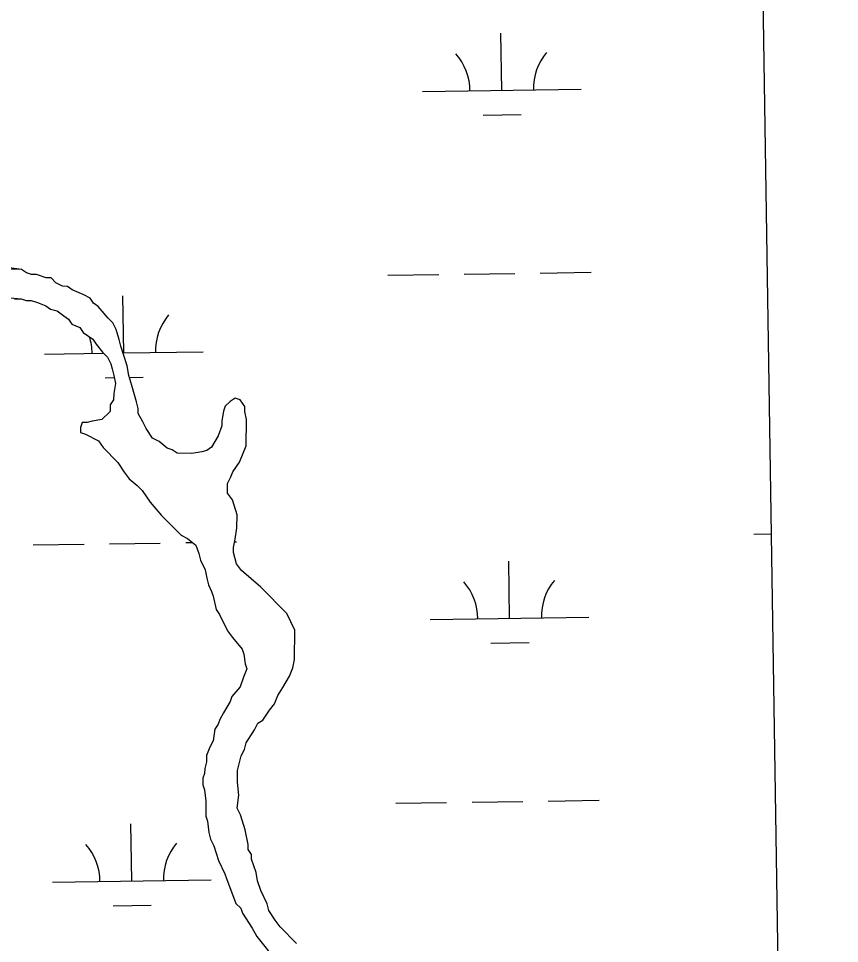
# Model space of a CAD drawing. Extents: x 3807117 to 3845308, y 337856 to 363736.
# Drawn here: x 3842677 to 3843194, y 346292 to 346874 of the extents above; entities that cross this region are included whole.
import ezdxf

# ---------------------------------------------------------------- set-up
doc = ezdxf.new("R2010")
doc.units = 0
for name, color, linetype in [('V-GRID-FRAM', 7, 'Continuous'), ('V-TOPO-SHOR', 7, 'Continuous'), ('V-WETL-SWMP', 7, 'Continuous')]:
    doc.layers.add(name, color=color, linetype=linetype)

msp = doc.modelspace()

# ---------------------------------------------------------------- linework, layer by layer
at = {"layer": 'V-GRID-FRAM'}
msp.add_lwpolyline([(3811100.57, 361461.86), (3842914.16, 361938.5), (3843194.47, 343758.27), (3811365.02, 343281.4), (3811100.57, 361461.86)], dxfattribs=at)
at = {"layer": 'V-TOPO-SHOR'}
for p, q in [((3842679.31, 346716.16), (3842658.56, 346718.99)), ((3842682.39, 346714.05), (3842679.31, 346716.16)), ((3842685.48, 346712.99), (3842682.39, 346714.05)), ((3842688.58, 346712.95), (3842685.48, 346712.99)), ((3842694.76, 346710.82), (3842688.58, 346712.95)), ((3842697.86, 346710.78), (3842694.76, 346710.82)), ((3842700.92, 346707.65), (3842697.86, 346710.78)), ((3842705.03, 346705.54), (3842700.92, 346707.65)), ((3842708.13, 346705.5), (3842705.03, 346705.54)), ((3842711.21, 346703.4), (3842708.13, 346705.5)), ((3842718.41, 346700.22), (3842711.21, 346703.4)), ((3842722.52, 346698.11), (3842718.41, 346700.22)), ((3842667.7, 346698.78), (3842679.05, 346697.62)), ((3842679.05, 346697.62), (3842682.14, 346696.56)), ((3842682.14, 346696.56), (3842685.24, 346696.52)), ((3842685.24, 346696.52), (3842689.36, 346695.44)), ((3842689.36, 346695.44), (3842694.51, 346693.32)), ((3842694.51, 346693.32), (3842697.58, 346691.22)), ((3842724.55, 346694.98), (3842722.52, 346698.11)), ((3842727.63, 346692.88), (3842724.55, 346694.98)), ((3842697.58, 346691.22), (3842701.71, 346690.14)), ((3842701.71, 346690.14), (3842705.81, 346686.99)), ((3842733.75, 346685.58), (3842727.63, 346692.88)), ((3842705.81, 346686.99), (3842708.88, 346684.89)), ((3842708.88, 346684.89), (3842710.92, 346681.77)), ((3842710.92, 346681.77), (3842716.06, 346679.64)), ((3842736.81, 346682.45), (3842733.75, 346685.58)), ((3842738.84, 346678.29), (3842736.81, 346682.45)), ((3842716.06, 346679.64), (3842718.09, 346676.52)), ((3842718.09, 346676.52), (3842724.24, 346672.32)), ((3842740.83, 346672.07), (3842738.84, 346678.29)), ((3842724.24, 346672.32), (3842726.28, 346669.2)), ((3842741.82, 346667.92), (3842740.83, 346672.07)), ((3842726.28, 346669.2), (3842730.35, 346663.98)), ((3842745.82, 346655.48), (3842741.82, 346667.92)), ((3842730.35, 346663.98), (3842733.42, 346660.85)), ((3842733.42, 346660.85), (3842735.44, 346656.69)), ((3842735.44, 346656.69), (3842736.44, 346653.58)), ((3842736.44, 346653.58), (3842737.43, 346649.44)), ((3842746.78, 346649.26), (3842745.82, 346655.48)), ((3842737.43, 346649.44), (3842738.4, 346644.26)), ((3842748.78, 346643.04), (3842746.78, 346649.26)), ((3842738.4, 346644.26), (3842737.3, 346638.07)), ((3842751.76, 346632.67), (3842748.78, 346643.04)), ((3842737.3, 346638.07), (3842737.25, 346633.93)), ((3842813.8, 346635.08), (3842810.68, 346633.05)), ((3842816.89, 346634.02), (3842813.8, 346635.08)), ((3842735.15, 346630.86), (3842735.11, 346626.73)), ((3842737.25, 346633.93), (3842735.15, 346630.86)), ((3842752.75, 346628.53), (3842751.76, 346632.67)), ((3842807.54, 346629.99), (3842806.47, 346626.9)), ((3842810.68, 346633.05), (3842807.54, 346629.99)), ((3842819.94, 346629.85), (3842816.89, 346634.02)), ((3842819.91, 346626.75), (3842819.94, 346629.85)), ((3842735.11, 346626.73), (3842729.88, 346621.62)), ((3842752.72, 346625.43), (3842752.75, 346628.53)), ((3842755.76, 346620.23), (3842752.72, 346625.43)), ((3842806.47, 346626.9), (3842805.37, 346620.71)), ((3842820.88, 346621.57), (3842819.91, 346626.75)), ((3842717.46, 346619.69), (3842716.39, 346616.6)), ((3842720.56, 346619.65), (3842717.46, 346619.69)), ((3842723.67, 346620.65), (3842720.56, 346619.65)), ((3842729.88, 346621.62), (3842723.67, 346620.65)), ((3842757.78, 346616.07), (3842755.76, 346620.23)), ((3842805.34, 346617.61), (3842803.2, 346611.43)), ((3842805.37, 346620.71), (3842805.34, 346617.61)), ((3842820.7, 346605.04), (3842820.88, 346621.57)), ((3842716.39, 346616.6), (3842716.36, 346613.5)), ((3842716.36, 346613.5), (3842719.45, 346612.43)), ((3842719.45, 346612.43), (3842727.67, 346608.21)), ((3842761.85, 346609.82), (3842757.78, 346616.07)), ((3842727.67, 346608.21), (3842730.72, 346604.04)), ((3842765.96, 346607.71), (3842761.85, 346609.82)), ((3842771.08, 346603.52), (3842765.96, 346607.71)), ((3842803.2, 346611.43), (3842798.99, 346604.25)), ((3842730.72, 346604.04), (3842739.92, 346594.63)), ((3842774.17, 346602.45), (3842771.08, 346603.52)), ((3842777.24, 346600.35), (3842774.17, 346602.45)), ((3842786.54, 346600.25), (3842777.24, 346600.35)), ((3842792.75, 346601.21), (3842786.54, 346600.25)), ((3842795.87, 346602.21), (3842792.75, 346601.21)), ((3842798.99, 346604.25), (3842795.87, 346602.21)), ((3842816.45, 346594.75), (3842820.7, 346605.04)), ((3842739.92, 346594.63), (3842743.98, 346588.39)), ((3842812.25, 346588.6), (3842816.45, 346594.75)), ((3842743.98, 346588.39), (3842747.04, 346584.22)), ((3842811.18, 346585.51), (3842812.25, 346588.6)), ((3842747.04, 346584.22), (3842752.16, 346580.03)), ((3842809.07, 346581.4), (3842811.18, 346585.51)), ((3842752.16, 346580.03), (3842755.22, 346576.9)), ((3842755.22, 346576.9), (3842760.31, 346569.6)), ((3842809, 346575.2), (3842809.07, 346581.4)), ((3842812.05, 346571.03), (3842809, 346575.2)), ((3842815.05, 346561.69), (3842812.05, 346571.03)), ((3842760.31, 346569.6), (3842767.45, 346561.26)), ((3842767.45, 346561.26), (3842779.71, 346548.72)), ((3842814.96, 346553.43), (3842815.05, 346561.69)), ((3842813.85, 346546.21), (3842814.96, 346553.43)), ((3842779.71, 346548.72), (3842783.82, 346546.61)), ((3842783.82, 346546.61), (3842788.94, 346542.42)), ((3842788.94, 346542.42), (3842790.95, 346537.23)), ((3842812.75, 346541.05), (3842813.85, 346546.21)), ((3842790.95, 346537.23), (3842791.94, 346533.08)), ((3842812.72, 346537.95), (3842812.75, 346541.05)), ((3842814.71, 346530.69), (3842812.72, 346537.95)), ((3842791.94, 346533.08), (3842794.97, 346526.85)), ((3842817.76, 346526.53), (3842814.71, 346530.69)), ((3842794.97, 346526.85), (3842795.95, 346521.67)), ((3842830.05, 346516.06), (3842817.76, 346526.53)), ((3842795.95, 346521.67), (3842796.94, 346517.52)), ((3842796.94, 346517.52), (3842798.96, 346513.37)), ((3842798.96, 346513.37), (3842799.96, 346510.26)), ((3842846.4, 346499.34), (3842830.05, 346516.06)), ((3842799.96, 346510.26), (3842801.93, 346501.97)), ((3842801.93, 346501.97), (3842803.96, 346498.84)), ((3842803.96, 346498.84), (3842809.01, 346488.45)), ((3842851.45, 346488.95), (3842846.4, 346499.34)), ((3842809.01, 346488.45), (3842812.07, 346484.29)), ((3842812.07, 346484.29), (3842818.19, 346476.98)), ((3842851.24, 346470.35), (3842851.45, 346488.95)), ((3842818.19, 346476.98), (3842819.19, 346473.87)), ((3842819.19, 346473.87), (3842820.15, 346467.66)), ((3842820.15, 346467.66), (3842821.15, 346464.55)), ((3842850.15, 346465.19), (3842851.24, 346470.35)), ((3842821.15, 346464.55), (3842819.03, 346459.41)), ((3842848.03, 346460.05), (3842850.15, 346465.19)), ((3842819.03, 346459.41), (3842816.89, 346453.23)), ((3842843.81, 346452.86), (3842848.03, 346460.05)), ((3842816.89, 346453.23), (3842811.66, 346447.08)), ((3842840.66, 346447.73), (3842843.81, 346452.86)), ((3842810.59, 346444), (3842806.37, 346436.81)), ((3842811.66, 346447.08), (3842810.59, 346444)), ((3842838.53, 346442.59), (3842840.66, 346447.73)), ((3842831.18, 346432.33), (3842835.39, 346438.49)), ((3842835.39, 346438.49), (3842838.53, 346442.59)), ((3842804.26, 346432.7), (3842803.19, 346429.61)), ((3842806.37, 346436.81), (3842804.26, 346432.7)), ((3842828.06, 346430.3), (3842831.18, 346432.33)), ((3842801.09, 346426.53), (3842799.98, 346419.31)), ((3842803.19, 346429.61), (3842801.09, 346426.53)), ((3842820.69, 346417.98), (3842825.95, 346426.19)), ((3842825.95, 346426.19), (3842828.06, 346430.3)), ((3842797.87, 346415.2), (3842795.74, 346410.06)), ((3842799.98, 346419.31), (3842797.87, 346415.2)), ((3842817.5, 346409.75), (3842819.61, 346413.86)), ((3842819.61, 346413.86), (3842820.69, 346417.98)), ((3842795.74, 346410.06), (3842795.7, 346405.92)), ((3842815.33, 346400.47), (3842817.5, 346409.75)), ((3842795.7, 346405.92), (3842794.62, 346401.8)), ((3842794.58, 346398.7), (3842793.52, 346395.61)), ((3842794.62, 346401.8), (3842794.58, 346398.7)), ((3842815.25, 346393.24), (3842815.33, 346400.47)), ((3842793.52, 346395.61), (3842793.47, 346391.48)), ((3842793.47, 346391.48), (3842794.47, 346388.37)), ((3842816.19, 346384.96), (3842815.25, 346393.24)), ((3842794.47, 346388.37), (3842795.42, 346381.12)), ((3842815.06, 346376.7), (3842816.19, 346384.96)), ((3842795.42, 346381.12), (3842795.32, 346371.82)), ((3842817.08, 346372.55), (3842815.06, 346376.7)), ((3842795.32, 346371.82), (3842796.32, 346368.71)), ((3842796.32, 346368.71), (3842797.27, 346361.47)), ((3842820.08, 346363.21), (3842817.08, 346372.55)), ((3842797.27, 346361.47), (3842798.26, 346357.32)), ((3842822.04, 346353.89), (3842820.08, 346363.21)), ((3842798.26, 346357.32), (3842800.28, 346353.17)), ((3842800.28, 346353.17), (3842803.27, 346343.83)), ((3842822.01, 346350.79), (3842822.04, 346353.89)), ((3842824.04, 346347.67), (3842822.01, 346350.79)), ((3842803.27, 346343.83), (3842807.32, 346335.52)), ((3842824.01, 346344.57), (3842824.04, 346347.67)), ((3842827.02, 346336.27), (3842824.01, 346344.57)), ((3842807.32, 346335.52), (3842808.31, 346332.41)), ((3842808.31, 346332.41), (3842814.34, 346316.84)), ((3842827.99, 346331.09), (3842827.02, 346336.27)), ((3842829.99, 346324.86), (3842827.99, 346331.09)), ((3842834.03, 346316.55), (3842829.99, 346324.86)), ((3842814.34, 346316.84), (3842817.41, 346313.7)), ((3842835.02, 346312.41), (3842834.03, 346316.55)), ((3842817.41, 346313.7), (3842818.41, 346310.59)), ((3842818.41, 346310.59), (3842824.5, 346301.22)), ((3842839.08, 346306.16), (3842835.02, 346312.41)), ((3842842.14, 346301.99), (3842839.08, 346306.16)), ((3842824.5, 346301.22), (3842827.55, 346296.02)), ((3842852.36, 346291.54), (3842842.14, 346301.99)), ((3842827.55, 346296.02), (3842839.77, 346280.38))]:
    msp.add_line(p, q, dxfattribs=at)
at = {"layer": 'V-WETL-SWMP'}
for p, q in [((3843139.13, 347347.72), (3843167.97, 345477.37)), ((3842981.71, 346829), (3842981.17, 346865)), ((3842931.72, 346828.25), (3843031.71, 346829.75)), ((3842969.95, 346813.39), (3842993.94, 346813.75)), ((3842679.31, 346716.16), (3842671.05, 346716.25)), ((3842682.39, 346714.05), (3842679.31, 346716.16)), ((3842685.48, 346712.99), (3842682.39, 346714.05)), ((3842688.58, 346712.95), (3842685.48, 346712.99)), ((3842694.76, 346710.82), (3842688.58, 346712.95)), ((3842697.86, 346710.78), (3842694.76, 346710.82)), ((3842700.92, 346707.65), (3842697.86, 346710.78)), ((3842910.04, 346712.49), (3842942.04, 346712.96)), ((3842958.04, 346713.2), (3842990.03, 346713.68)), ((3843006.03, 346713.92), (3843038.03, 346714.4)), ((3842705.03, 346705.54), (3842700.92, 346707.65)), ((3842708.13, 346705.5), (3842705.03, 346705.54)), ((3842711.21, 346703.4), (3842708.13, 346705.5)), ((3842718.41, 346700.22), (3842711.21, 346703.4)), ((3842722.52, 346698.11), (3842718.41, 346700.22)), ((3842743.69, 346663.56), (3842743.15, 346699.55)), ((3842674.92, 346697.67), (3842679.05, 346697.62)), ((3842679.05, 346697.62), (3842682.14, 346696.56)), ((3842682.14, 346696.56), (3842685.24, 346696.52)), ((3842685.24, 346696.52), (3842689.36, 346695.44)), ((3842689.36, 346695.44), (3842694.51, 346693.32)), ((3842694.51, 346693.32), (3842697.58, 346691.22)), ((3842724.55, 346694.98), (3842722.52, 346698.11)), ((3842727.63, 346692.88), (3842724.55, 346694.98)), ((3842697.58, 346691.22), (3842701.71, 346690.14)), ((3842701.71, 346690.14), (3842705.81, 346686.99)), ((3842733.75, 346685.58), (3842727.63, 346692.88)), ((3842705.81, 346686.99), (3842708.88, 346684.89)), ((3842708.88, 346684.89), (3842710.92, 346681.77)), ((3842710.92, 346681.77), (3842716.06, 346679.64)), ((3842736.81, 346682.45), (3842733.75, 346685.58)), ((3842738.84, 346678.29), (3842736.81, 346682.45)), ((3842716.06, 346679.64), (3842718.09, 346676.52)), ((3842718.09, 346676.52), (3842724.24, 346672.32)), ((3842740.83, 346672.07), (3842738.84, 346678.29)), ((3842724.24, 346672.32), (3842726.28, 346669.2)), ((3842741.82, 346667.92), (3842740.83, 346672.07)), ((3842726.28, 346669.2), (3842730.35, 346663.98)), ((3842745.82, 346655.48), (3842741.82, 346667.92)), ((3842743.22, 346663.55), (3842793.69, 346664.31)), ((3842693.7, 346662.81), (3842730.96, 346663.37)), ((3842730.35, 346663.98), (3842733.42, 346660.85)), ((3842733.42, 346660.85), (3842735.44, 346656.69)), ((3842735.44, 346656.69), (3842736.44, 346653.58)), ((3842736.44, 346653.58), (3842737.43, 346649.44)), ((3842746.78, 346649.26), (3842745.82, 346655.48)), ((3842731.93, 346647.95), (3842737.69, 346648.03)), ((3842737.43, 346649.44), (3842738.4, 346644.26)), ((3842748.78, 346643.04), (3842746.78, 346649.26)), ((3842747.13, 346648.18), (3842755.92, 346648.31)), ((3842738.4, 346644.26), (3842737.3, 346638.07)), ((3842751.76, 346632.67), (3842748.78, 346643.04)), ((3842737.3, 346638.07), (3842737.25, 346633.93)), ((3842813.8, 346635.08), (3842810.68, 346633.05)), ((3842816.89, 346634.02), (3842813.8, 346635.08)), ((3842735.15, 346630.86), (3842735.11, 346626.73)), ((3842737.25, 346633.93), (3842735.15, 346630.86)), ((3842752.75, 346628.53), (3842751.76, 346632.67)), ((3842807.54, 346629.99), (3842806.47, 346626.9)), ((3842810.68, 346633.05), (3842807.54, 346629.99)), ((3842819.94, 346629.85), (3842816.89, 346634.02)), ((3842819.91, 346626.75), (3842819.94, 346629.85)), ((3842735.11, 346626.73), (3842729.88, 346621.62)), ((3842752.72, 346625.43), (3842752.75, 346628.53)), ((3842755.76, 346620.23), (3842752.72, 346625.43)), ((3842806.47, 346626.9), (3842805.37, 346620.71)), ((3842820.88, 346621.57), (3842819.91, 346626.75)), ((3842717.46, 346619.69), (3842716.39, 346616.6)), ((3842720.56, 346619.65), (3842717.46, 346619.69)), ((3842723.67, 346620.65), (3842720.56, 346619.65)), ((3842729.88, 346621.62), (3842723.67, 346620.65)), ((3842757.78, 346616.07), (3842755.76, 346620.23)), ((3842805.34, 346617.61), (3842803.2, 346611.43)), ((3842805.37, 346620.71), (3842805.34, 346617.61)), ((3842820.7, 346605.04), (3842820.88, 346621.57)), ((3842716.39, 346616.6), (3842716.36, 346613.5)), ((3842716.36, 346613.5), (3842719.45, 346612.43)), ((3842719.45, 346612.43), (3842727.67, 346608.21)), ((3842761.85, 346609.82), (3842757.78, 346616.07)), ((3842727.67, 346608.21), (3842730.72, 346604.04)), ((3842765.96, 346607.71), (3842761.85, 346609.82)), ((3842771.08, 346603.52), (3842765.96, 346607.71)), ((3842803.2, 346611.43), (3842798.99, 346604.25)), ((3842730.72, 346604.04), (3842739.92, 346594.63)), ((3842774.17, 346602.45), (3842771.08, 346603.52)), ((3842777.24, 346600.35), (3842774.17, 346602.45)), ((3842786.54, 346600.25), (3842777.24, 346600.35)), ((3842792.75, 346601.21), (3842786.54, 346600.25)), ((3842795.87, 346602.21), (3842792.75, 346601.21)), ((3842798.99, 346604.25), (3842795.87, 346602.21)), ((3842816.45, 346594.75), (3842820.7, 346605.04)), ((3842739.92, 346594.63), (3842743.98, 346588.39)), ((3842812.25, 346588.6), (3842816.45, 346594.75)), ((3842743.98, 346588.39), (3842747.04, 346584.22)), ((3842811.18, 346585.51), (3842812.25, 346588.6)), ((3842747.04, 346584.22), (3842752.16, 346580.03)), ((3842809.07, 346581.4), (3842811.18, 346585.51)), ((3842752.16, 346580.03), (3842755.22, 346576.9)), ((3842755.22, 346576.9), (3842760.31, 346569.6)), ((3842809, 346575.2), (3842809.07, 346581.4)), ((3842812.05, 346571.03), (3842809, 346575.2)), ((3842815.05, 346561.69), (3842812.05, 346571.03)), ((3842760.31, 346569.6), (3842767.45, 346561.26)), ((3842767.45, 346561.26), (3842779.71, 346548.72)), ((3842814.96, 346553.43), (3842815.05, 346561.69)), ((3842813.85, 346546.21), (3842814.96, 346553.43)), ((3842779.71, 346548.72), (3842783.82, 346546.61)), ((3843140.51, 346549.42), (3843151.44, 346549.58)), ((3842686.65, 346542.62), (3842718.65, 346543.1)), ((3842734.65, 346543.34), (3842766.65, 346543.82)), ((3842782.64, 346544.06), (3842786.86, 346544.12)), ((3842783.82, 346546.61), (3842788.94, 346542.42)), ((3842788.94, 346542.42), (3842790.95, 346537.23)), ((3842812.75, 346541.05), (3842813.85, 346546.21)), ((3842813.49, 346544.52), (3842814.64, 346544.54)), ((3842790.95, 346537.23), (3842791.94, 346533.08)), ((3842812.72, 346537.95), (3842812.75, 346541.05)), ((3842814.71, 346530.69), (3842812.72, 346537.95)), ((3842791.94, 346533.08), (3842794.97, 346526.85)), ((3842817.76, 346526.53), (3842814.71, 346530.69)), ((3842986.7, 346496.37), (3842986.16, 346532.36)), ((3842794.97, 346526.85), (3842795.95, 346521.67)), ((3842830.05, 346516.06), (3842817.76, 346526.53)), ((3842795.95, 346521.67), (3842796.94, 346517.52)), ((3842796.94, 346517.52), (3842798.96, 346513.37)), ((3842798.96, 346513.37), (3842799.96, 346510.26)), ((3842846.4, 346499.34), (3842830.05, 346516.06)), ((3842799.96, 346510.26), (3842801.93, 346501.97)), ((3842801.93, 346501.97), (3842803.96, 346498.84)), ((3842803.96, 346498.84), (3842809.01, 346488.45)), ((3842851.45, 346488.95), (3842846.4, 346499.34)), ((3842936.7, 346495.62), (3843036.69, 346497.12)), ((3842809.01, 346488.45), (3842812.07, 346484.29)), ((3842812.07, 346484.29), (3842818.19, 346476.98)), ((3842851.24, 346470.35), (3842851.45, 346488.95)), ((3842974.93, 346480.76), (3842998.93, 346481.12)), ((3842818.19, 346476.98), (3842819.19, 346473.87)), ((3842819.19, 346473.87), (3842820.15, 346467.66)), ((3842820.15, 346467.66), (3842821.15, 346464.55)), ((3842850.15, 346465.19), (3842851.24, 346470.35)), ((3842821.15, 346464.55), (3842819.03, 346459.41)), ((3842848.03, 346460.05), (3842850.15, 346465.19)), ((3842819.03, 346459.41), (3842816.89, 346453.23)), ((3842843.81, 346452.86), (3842848.03, 346460.05)), ((3842816.89, 346453.23), (3842811.66, 346447.08)), ((3842840.66, 346447.73), (3842843.81, 346452.86)), ((3842810.59, 346444), (3842806.37, 346436.81)), ((3842811.66, 346447.08), (3842810.59, 346444)), ((3842838.53, 346442.59), (3842840.66, 346447.73)), ((3842831.18, 346432.33), (3842835.39, 346438.49)), ((3842835.39, 346438.49), (3842838.53, 346442.59)), ((3842804.26, 346432.7), (3842803.19, 346429.61)), ((3842806.37, 346436.81), (3842804.26, 346432.7)), ((3842828.06, 346430.3), (3842831.18, 346432.33)), ((3842801.09, 346426.53), (3842799.98, 346419.31)), ((3842803.19, 346429.61), (3842801.09, 346426.53)), ((3842820.69, 346417.98), (3842825.95, 346426.19)), ((3842825.95, 346426.19), (3842828.06, 346430.3)), ((3842797.87, 346415.2), (3842795.74, 346410.06)), ((3842799.98, 346419.31), (3842797.87, 346415.2)), ((3842817.5, 346409.75), (3842819.61, 346413.86)), ((3842819.61, 346413.86), (3842820.69, 346417.98)), ((3842795.74, 346410.06), (3842795.7, 346405.92)), ((3842815.33, 346400.47), (3842817.5, 346409.75)), ((3842795.7, 346405.92), (3842794.62, 346401.8)), ((3842794.58, 346398.7), (3842793.52, 346395.61)), ((3842794.62, 346401.8), (3842794.58, 346398.7)), ((3842815.25, 346393.24), (3842815.33, 346400.47)), ((3842793.52, 346395.61), (3842793.47, 346391.48)), ((3842793.47, 346391.48), (3842794.47, 346388.37)), ((3842816.19, 346384.96), (3842815.25, 346393.24)), ((3842794.47, 346388.37), (3842795.42, 346381.12)), ((3842815.06, 346376.7), (3842816.19, 346384.96)), ((3842795.42, 346381.12), (3842795.32, 346371.82)), ((3842915.03, 346379.85), (3842947.02, 346380.33)), ((3842963.02, 346380.57), (3842995.02, 346381.05)), ((3843011.02, 346381.29), (3843043.01, 346381.76)), ((3842817.08, 346372.55), (3842815.06, 346376.7)), ((3842795.32, 346371.82), (3842796.32, 346368.71)), ((3842796.32, 346368.71), (3842797.27, 346361.47)), ((3842820.08, 346363.21), (3842817.08, 346372.55)), ((3842748.68, 346330.92), (3842748.14, 346366.92)), ((3842797.27, 346361.47), (3842798.26, 346357.32)), ((3842822.04, 346353.89), (3842820.08, 346363.21)), ((3842798.26, 346357.32), (3842800.28, 346353.17)), ((3842800.28, 346353.17), (3842803.27, 346343.83)), ((3842822.01, 346350.79), (3842822.04, 346353.89)), ((3842824.04, 346347.67), (3842822.01, 346350.79)), ((3842803.27, 346343.83), (3842807.32, 346335.52)), ((3842824.01, 346344.57), (3842824.04, 346347.67)), ((3842827.02, 346336.27), (3842824.01, 346344.57)), ((3842807.32, 346335.52), (3842808.31, 346332.41)), ((3842808.31, 346332.41), (3842814.34, 346316.84)), ((3842827.99, 346331.09), (3842827.02, 346336.27)), ((3842698.68, 346330.17), (3842798.67, 346331.67)), ((3842829.99, 346324.86), (3842827.99, 346331.09)), ((3842834.03, 346316.55), (3842829.99, 346324.86)), ((3842736.91, 346315.31), (3842760.91, 346315.67)), ((3842814.34, 346316.84), (3842817.41, 346313.7)), ((3842835.02, 346312.41), (3842834.03, 346316.55)), ((3842817.41, 346313.7), (3842818.41, 346310.59)), ((3842818.41, 346310.59), (3842824.5, 346301.22)), ((3842839.08, 346306.16), (3842835.02, 346312.41)), ((3842842.14, 346301.99), (3842839.08, 346306.16)), ((3842824.5, 346301.22), (3842827.55, 346296.02)), ((3842852.36, 346291.54), (3842842.14, 346301.99)), ((3842827.55, 346296.02), (3842839.77, 346280.38))]:
    msp.add_line(p, q, dxfattribs=at)
for centre, start, end in [((3842926.47, 346828.65), 0.08653, 41.63019), ((3843036.94, 346830.31), 140.08653, 181.63019), ((3842798.92, 346664.86), 140.08653, 181.63019), ((3842688.45, 346663.2), 0.08653, 17.50797), ((3842931.45, 346496.01), 0.08653, 41.63019), ((3843041.93, 346497.67), 140.08653, 181.63019), ((3842693.43, 346330.57), 0.08653, 41.63019), ((3842803.91, 346332.22), 140.08653, 181.63019)]:
    msp.add_arc(centre, 35.25, start, end, dxfattribs=at)

doc.saveas('drawing.dxf')
